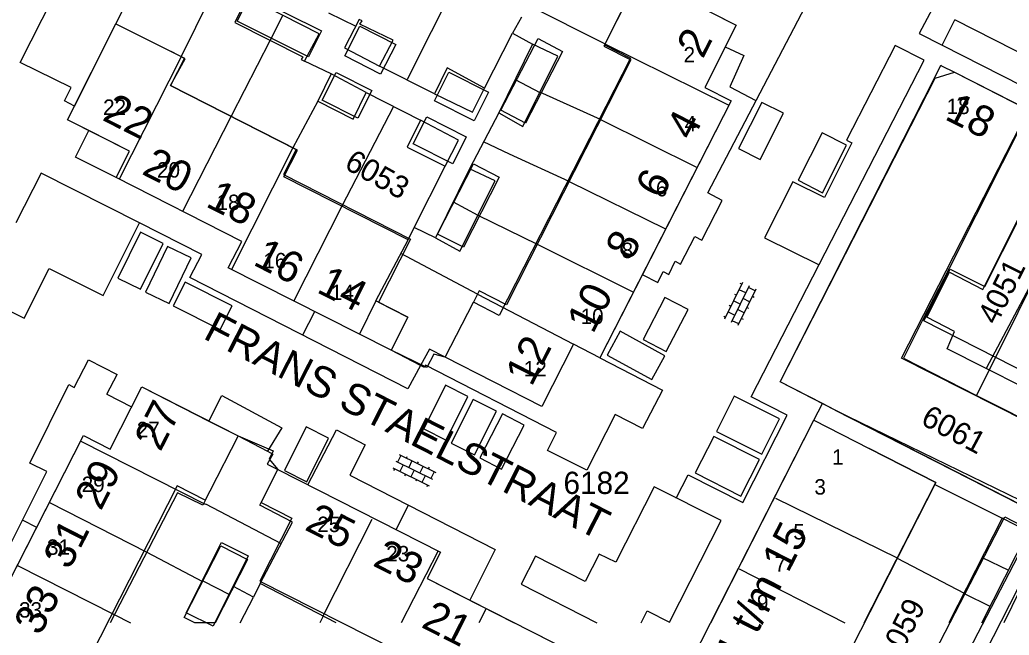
# Model space of a CAD drawing. Extents: x 148816 to 151297, y 399515 to 402500.
# Drawn here: x 150397.3 to 150477.3, y 399545.9 to 399595.6 of the extents above; entities that cross this region are included whole.
import ezdxf

# ---------------------------------------------------------------- set-up
doc = ezdxf.new("R2010")
doc.units = 0
for name, color, linetype in [('B01 Hoofdgebouw  [D] Norm', 7, 'Continuous'), ('B01 Hoofdgebouw  [T] Norm', 7, 'Continuous'), ('B01 hoofgebouw', 7, 'Continuous'), ('B02 Bijgebouw  [D] Norm', 7, 'Continuous'), ('B07 Tussenmuur  [D] Norm', 7, 'Continuous'), ('G01 perceelsgrens', 7, 'Continuous'), ('S02 Open verharding  Norm', 7, 'Continuous'), ('T04 Haag heg  [D] Gem', 7, 'Continuous'), ('V00 Kant verharding algemeen  [T] Norm', 7, 'Continuous'), ('V00 Kant verharding algemeen secundair  [T] Gem', 7, 'Continuous'), ('V00 Kant verharding algemeen secundair  [T] Norm', 7, 'Continuous'), ('Z01 perceelnummer', 7, 'Continuous'), ('Z02 huisnummer', 7, 'Continuous'), ('Z02 Huisnummer  [Tekst] Norm', 7, 'Continuous'), ('Z06 straatnaam', 7, 'Continuous')]:
    doc.layers.add(name, color=color, linetype=linetype)

msp = doc.modelspace()

# ---------------------------------------------------------------- linework, layer by layer
at = {"layer": 'B01 Hoofdgebouw  [D] Norm'}
for points in [[(150421.511, 399594.518), (150415.697, 399597.497), (150414.703, 399595.439), (150420.188, 399592.638), (150420.061, 399592.435), (150420.34, 399592.307)], [(150427.506, 399594.004), (150424.815, 399595.303), (150424.993, 399595.557), (150424.764, 399595.659), (150423.568, 399593.372), (150426.386, 399591.895)], [(150438.786, 399593.663), (150436.061, 399588.124), (150437.991, 399587.029), (150440.817, 399592.695)], [(150425.316, 399589.761), (150422.498, 399591.289), (150421.403, 399589.053), (150424.272, 399587.601)], [(150434.895, 399590.108), (150431.873, 399591.763), (150430.855, 399589.654), (150433.927, 399588.177)], [(150429.709, 399587.52), (150428.639, 399585.335), (150431.712, 399583.807), (150432.781, 399585.916)], [(150433.668, 399583.602), (150430.917, 399578.012), (150432.898, 399576.942), (150435.75, 399582.608)]]:
    msp.add_lwpolyline(points, close=True, dxfattribs=at)
for points in [[(150445.17, 399594.73), (150444.553, 399593.518), (150446.737, 399592.41), (150436.678, 399572.592), (150434.454, 399573.721), (150433.99, 399572.81)], [(150428.7, 399571.59), (150426.104, 399572.912), (150428.707, 399577.861), (150418.652, 399582.954), (150419.772, 399585.114), (150409.489, 399590.334), (150410.671, 399592.501), (150409.54, 399593.07)], [(150463.27, 399564.08), (150481.22, 399555.343), (150483.894, 399560.577), (150486.179, 399559.431), (150488.496, 399564.284), (150483.012, 399567.059), (150481.535, 399564.392), (150472.318, 399569.026), (150472.93, 399570.424), (150470.67, 399571.595), (150472.504, 399575.229), (150475.22, 399573.828), (150478.149, 399579.697), (150480.18, 399578.704), (150481.53, 399581.42)], [(150465.623, 399546.869), (150471.419, 399558.227), (150466.01, 399560.98)], [(150412.68, 399557.53), (150412.096, 399556.382), (150410.06, 399557.39), (150404.597, 399546.869)], [(150422.881, 399546.869), (150416.734, 399550.038), (150419.364, 399555.008), (150416.72, 399556.393), (150416.82, 399556.59)], [(150475.126, 399546.869), (150478.881, 399554.252), (150476.774, 399555.321), (150472.47, 399546.869)], [(150411.461, 399546.869), (150410.6, 399547.308), (150413.555, 399553.101), (150415.72, 399551.996), (150413.106, 399546.869)], [(150413.106, 399546.869), (150411.461, 399546.869)]]:
    msp.add_lwpolyline(points, dxfattribs=at)
at = {"layer": 'B01 Hoofdgebouw  [T] Norm'}
for p, q in [((150445.17, 399594.73), (150447.44, 399599.19)), ((150447.44, 399599.19), (150455.26, 399595.21)), ((150401.15, 399587.55), (150405.07, 399595.32)), ((150405.07, 399595.32), (150409.54, 399593.07)), ((150455.26, 399595.21), (150452.71, 399590.18)), ((150471.36, 399590.92), (150472.91, 399591.41)), ((150472.91, 399591.41), (150483.79, 399585.88)), ((150458.82, 399566.35), (150471.36, 399590.92)), ((150452.71, 399590.18), (150454.84, 399589.08)), ((150454.84, 399589.08), (150444.23, 399568.31)), ((150406.17, 399585.02), (150401.15, 399587.55)), ((150405.08, 399582.88), (150406.17, 399585.02)), ((150415.25, 399577.72), (150405.08, 399582.88)), ((150414.16, 399575.58), (150415.25, 399577.72)), ((150427.34, 399568.92), (150414.16, 399575.58)), ((150431.72, 399568.35), (150433.99, 399572.81)), ((150428.7, 399571.59), (150427.34, 399568.92)), ((150442.1, 399569.42), (150439.53, 399564.38)), ((150444.23, 399568.31), (150442.1, 399569.42)), ((150439.53, 399564.38), (150431.72, 399568.35)), ((150463.27, 399564.08), (150458.82, 399566.35)), ((150404.6, 399560.92), (150407.16, 399565.95)), ((150407.16, 399565.95), (150414.95, 399561.99)), ((150453.202, 399546.869), (150461.55, 399563.25)), ((150461.55, 399563.25), (150466.01, 399560.98)), ((150394.725, 399546.869), (150402.46, 399562.01)), ((150402.46, 399562.01), (150404.6, 399560.92)), ((150414.95, 399561.99), (150412.68, 399557.53)), ((150416.82, 399556.59), (150418.18, 399559.26)), ((150418.18, 399559.26), (150431.34, 399552.59)), ((150431.34, 399552.59), (150430.25, 399550.45)), ((150430.25, 399550.45), (150437.305, 399546.869))]:
    msp.add_line(p, q, dxfattribs=at)
at = {"layer": 'B01 hoofgebouw'}
for points in [[(150445.17, 399594.73), (150447.44, 399599.19), (150455.26, 399595.21), (150452.71, 399590.18), (150454.84, 399589.08), (150447.666, 399575.037), (150444.23, 399568.31), (150442.1, 399569.42), (150439.53, 399564.38), (150431.72, 399568.35), (150433.99, 399572.81)], [(150415.932, 399597.645), (150421.718, 399594.765), (150420.664, 399592.646), (150414.877, 399595.526), (150415.932, 399597.645)], [(150428.702, 399571.594), (150427.34, 399568.92), (150414.16, 399575.58), (150415.25, 399577.72), (150405.08, 399582.88), (150406.17, 399585.02), (150402.879, 399586.679), (150401.15, 399587.55), (150401.716, 399588.672), (150405.07, 399595.32), (150409.54, 399593.07)], [(150424.808, 399595.124), (150427.717, 399593.637), (150426.492, 399591.242), (150423.583, 399592.729), (150424.808, 399595.124)], [(150445.17, 399594.73), (150444.608, 399593.626), (150446.716, 399592.549), (150436.086, 399571.739), (150433.99, 399572.81)], [(150441.214, 399593.095), (150438.209, 399587.297), (150436.223, 399588.326), (150439.228, 399594.124), (150441.214, 399593.095)], [(150409.54, 399593.07), (150410.61, 399592.531), (150409.489, 399590.32), (150419.656, 399585.161), (150418.624, 399583.128), (150428.904, 399577.912), (150426.312, 399572.802), (150428.7, 399571.59)], [(150422.895, 399591.383), (150425.785, 399589.931), (150424.657, 399587.687), (150421.767, 399589.14), (150422.895, 399591.383)], [(150432.002, 399591.411), (150435.22, 399589.805), (150434.061, 399587.483), (150430.843, 399589.089), (150432.002, 399591.411)], [(150463.27, 399564.08), (150458.82, 399566.35), (150471.36, 399590.92), (150472.91, 399591.41), (150483.79, 399585.88), (150481.53, 399581.42)], [(150430.223, 399587.788), (150433.414, 399586.179), (150432.319, 399584.008), (150429.128, 399585.617), (150430.223, 399587.788)], [(150433.993, 399583.989), (150436.082, 399582.923), (150433.187, 399577.25), (150431.098, 399578.316), (150433.993, 399583.989)], [(150463.27, 399564.08), (150480.818, 399555.125), (150483.673, 399560.741), (150486.31, 399559.401), (150488.737, 399564.175), (150482.974, 399567.104), (150482.093, 399565.371), (150470.441, 399571.293), (150472.572, 399575.484), (150475.364, 399574.065), (150478.243, 399579.729), (150480.176, 399578.747), (150481.53, 399581.42)], [(150401.5, 399535.6), (150399.22, 399531.15), (150391.42, 399535.151), (150393.99, 399540.14), (150391.86, 399541.26), (150402.46, 399562.01), (150404.6, 399560.92), (150407.16, 399565.95), (150412.59, 399563.19), (150414.95, 399561.99), (150412.68, 399557.53)], [(150461.5, 399538.79), (150459.23, 399534.34), (150449.38, 399539.37), (150461.55, 399563.25), (150466.01, 399560.98)], [(150466.01, 399560.98), (150471.416, 399558.229), (150461.5, 399538.79)], [(150416.82, 399556.59), (150418.18, 399559.26), (150431.34, 399552.59), (150430.25, 399550.45), (150433.699, 399548.699), (150445.44, 399542.74), (150441.47, 399534.9), (150437.01, 399537.16)], [(150412.68, 399557.53), (150412.3, 399556.784), (150410.04, 399557.939), (150399.901, 399538.091), (150402.18, 399536.927), (150401.5, 399535.6)], [(150416.82, 399556.59), (150419.305, 399555.331), (150416.728, 399550.247), (150427.684, 399544.694), (150426.552, 399542.459), (150437.01, 399537.16)], [(150466.94, 399536.01), (150477.005, 399555.439), (150479.115, 399554.349), (150469.05, 399534.92)], [(150415.778, 399552.278), (150412.935, 399546.595), (150410.767, 399547.679), (150413.61, 399553.362), (150415.778, 399552.278)]]:
    msp.add_lwpolyline(points, dxfattribs=at)
at = {"layer": 'B02 Bijgebouw  [D] Norm'}
for p, q in [((150418.572, 399596.024), (150417.549, 399593.986)), ((150426.104, 399572.912), (150424.776, 399570.216))]:
    msp.add_line(p, q, dxfattribs=at)
for points in [[(150437.385, 399590.816), (150439.36, 399589.773)], [(150483.894, 399560.577), (150468.634, 399568.267), (150478.922, 399588.354)], [(150432.347, 399580.918), (150434.359, 399579.845)], [(150475.168, 399552.154), (150477.279, 399551.132)], [(150412.102, 399550.252), (150414.268, 399549.148)], [(150473.694, 399549.246), (150475.782, 399548.216)]]:
    msp.add_lwpolyline(points, dxfattribs=at)
at = {"layer": 'B07 Tussenmuur  [D] Norm'}
for p, q in [((150444.641, 399593.69), (150454.663, 399588.734)), ((150444.641, 399593.69), (150454.663, 399588.734)), ((150410.363, 399592.656), (150405.342, 399582.747)), ((150410.363, 399592.656), (150405.342, 399582.747)), ((150414.385, 399587.848), (150410.469, 399580.146)), ((150414.385, 399587.848), (150410.469, 399580.146)), ((150444.285, 399587.579), (150452.091, 399583.7)), ((150444.285, 399587.579), (150452.091, 399583.7)), ((150419.399, 399585.303), (150414.419, 399575.449)), ((150419.399, 399585.303), (150414.419, 399575.449)), ((150441.738, 399582.562), (150449.551, 399578.726)), ((150441.738, 399582.562), (150449.551, 399578.726)), ((150423.346, 399580.576), (150419.459, 399572.902)), ((150423.346, 399580.576), (150419.459, 399572.902)), ((150439.166, 399577.494), (150446.94, 399573.616)), ((150439.166, 399577.494), (150446.94, 399573.616)), ((150434.323, 399573.464), (150442.1, 399569.42)), ((150434.323, 399573.464), (150442.1, 399569.42)), ((150402.235, 399561.57), (150412.3, 399556.48)), ((150402.235, 399561.57), (150412.3, 399556.48)), ((150399.692, 399556.591), (150407.57, 399552.594)), ((150399.692, 399556.591), (150407.57, 399552.594)), ((150431.137, 399552.693), (150428.152, 399546.869)), ((150431.137, 399552.693), (150428.152, 399546.869)), ((150397.095, 399551.508), (150404.941, 399547.531)), ((150397.095, 399551.508), (150404.941, 399547.531)), ((150435.035, 399548.021), (150434.441, 399546.869)), ((150435.035, 399548.021), (150434.441, 399546.869))]:
    msp.add_line(p, q, dxfattribs=at)
for points in [[(150458.452, 399556.963), (150468.288, 399552.12)], [(150458.452, 399556.963), (150468.288, 399552.12)], [(150425.773, 399555.24), (150421.812, 399547.42)], [(150425.773, 399555.24), (150421.812, 399547.42)], [(150455.512, 399551.224), (150464.043, 399546.869)], [(150455.512, 399551.224), (150464.043, 399546.869)]]:
    msp.add_lwpolyline(points, dxfattribs=at)
at = {"layer": 'G01 perceelsgrens'}
for points in [[(150455.26, 399595.21), (150452.71, 399590.18), (150454.84, 399589.08), (150444.23, 399568.31), (150442.1, 399569.42), (150439.53, 399564.38), (150431.72, 399568.35), (150430.806, 399568.6), (150430.239, 399567.522), (150427.34, 399568.92), (150414.16, 399575.58), (150415.25, 399577.72), (150405.08, 399582.88), (150406.17, 399585.02), (150401.15, 399587.55), (150405.07, 399595.32), (150407.08, 399599.33)], [(150447.44, 399599.19), (150455.26, 399595.21)], [(150462.24, 399564.606), (150458.82, 399566.35), (150471.291, 399590.923), (150471.818, 399591.965), (150471.878, 399591.934)], [(150471.878, 399591.934), (150472.91, 399591.41), (150478.949, 399588.34)], [(150478.949, 399588.34), (150472.483, 399575.529), (150470.343, 399571.343), (150468.783, 399568.268), (150474.701, 399565.261)], [(150484.744, 399585.395), (150474.701, 399565.261)], [(150416.493, 399515.272), (150412.69, 399517.21), (150413.78, 399519.34), (150401.08, 399525.8), (150398.452, 399527.094), (150400.355, 399530.649), (150399.22, 399531.15), (150391.42, 399535.151), (150393.99, 399540.14), (150391.86, 399541.26), (150402.46, 399562.01), (150404.6, 399560.92), (150407.16, 399565.95), (150414.95, 399561.99), (150417.802, 399560.768), (150417.479, 399560.119), (150418.18, 399559.26), (150431.34, 399552.59), (150430.25, 399550.45), (150445.44, 399542.74)], [(150474.701, 399565.261), (150480.553, 399562.31)], [(150467.943, 399529.775), (150466.75, 399530.48), (150464.64, 399531.57), (150459.23, 399534.34), (150449.38, 399539.37), (150461.55, 399563.25), (150462.24, 399564.606)], [(150474.64, 399558.277), (150463.27, 399564.08), (150462.24, 399564.606)], [(150480.818, 399555.125), (150474.64, 399558.277)], [(150478.681, 399550.918), (150475.381, 399544.42)]]:
    msp.add_lwpolyline(points, dxfattribs=at)
at = {"layer": 'S02 Open verharding  Norm'}
for p, q in [((150455.78, 399574.397), (150454.32, 399571.438)), ((150455.713, 399574.263), (150455.579, 399574.329)), ((150456.318, 399574.132), (150454.858, 399571.172)), ((150456.856, 399573.866), (150455.396, 399570.907)), ((150456.03, 399573.549), (150455.492, 399573.814)), ((150456.79, 399573.732), (150456.251, 399573.997)), ((150455.588, 399572.652), (150455.05, 399572.917)), ((150455.271, 399573.366), (150455.136, 399573.432)), ((150456.347, 399572.835), (150455.809, 399573.1)), ((150456.568, 399573.284), (150456.703, 399573.217)), ((150454.608, 399572.02), (150455.146, 399571.755)), ((150454.829, 399572.469), (150454.694, 399572.535)), ((150455.905, 399571.938), (150455.367, 399572.204)), ((150456.126, 399572.387), (150456.261, 399572.32)), ((150454.386, 399571.572), (150454.252, 399571.638)), ((150455.463, 399571.041), (150454.925, 399571.307)), ((150455.684, 399571.49), (150455.818, 399571.423)), ((150427.728, 399559.938), (150430.692, 399558.488)), ((150428.127, 399560.411), (150427.863, 399559.873)), ((150427.992, 399560.477), (150430.956, 399559.026)), ((150428.576, 399560.192), (150428.642, 399560.326)), ((150429.025, 399559.972), (150428.761, 399559.433)), ((150427.464, 399559.4), (150430.428, 399557.949)), ((150427.599, 399559.334), (150427.533, 399559.199)), ((150428.312, 399559.653), (150428.048, 399559.114)), ((150429.21, 399559.213), (150428.946, 399558.674)), ((150429.474, 399559.752), (150429.54, 399559.887)), ((150429.923, 399559.532), (150429.659, 399558.993)), ((150430.372, 399559.312), (150430.438, 399559.447)), ((150428.497, 399558.894), (150428.431, 399558.759)), ((150429.395, 399558.454), (150429.329, 399558.32)), ((150429.844, 399558.234), (150430.108, 399558.773)), ((150430.821, 399559.092), (150430.557, 399558.553)), ((150430.293, 399558.015), (150430.227, 399557.88))]:
    msp.add_line(p, q, dxfattribs=at)
at = {"layer": 'T04 Haag heg  [D] Gem'}
for p, q in [((150410.363, 399592.656), (150413.341, 399598.706)), ((150444.641, 399593.69), (150438.443, 399596.812)), ((150417.549, 399593.986), (150414.39, 399587.846)), ((150444.285, 399587.579), (150439.373, 399589.8)), ((150427.533, 399588.63), (150423.346, 399580.576)), ((150434.363, 399579.852), (150439.166, 399577.494))]:
    msp.add_line(p, q, dxfattribs=at)
for points in [[(150432.531, 399598.555), (150428.646, 399590.825)], [(150437.874, 399595.85), (150437.161, 399594.554)], [(150421.403, 399589.053), (150419.399, 399585.303)], [(150441.738, 399582.562), (150436.921, 399584.768), (150434.817, 399585.774)], [(150484.971, 399585.277), (150481.221, 399577.712), (150481.018, 399577.839), (150475.488, 399567.432)], [(150428.707, 399577.861), (150429.191, 399578.852)], [(150434.323, 399573.464), (150428.112, 399576.73)], [(150414.95, 399561.99), (150417.336, 399560.743)], [(150412.306, 399556.492), (150418.452, 399553.285)], [(150407.57, 399552.594), (150412.075, 399550.2)], [(150468.272, 399552.088), (150473.706, 399549.269)], [(150416.734, 399550.038), (150416.199, 399548.946)], [(150404.941, 399547.531), (150406.242, 399546.869)], [(150421.836, 399547.408), (150421.563, 399546.869)]]:
    msp.add_lwpolyline(points, dxfattribs=at)
at = {"layer": 'V00 Kant verharding algemeen  [T] Norm'}
for p, q in [((150397.33, 399592.19), (150403.17, 399603.78)), ((150452.96, 399581.64), (150460.826, 399596.707)), ((150468.13, 399593.58), (150464.18, 399585.91)), ((150470.47, 399592.37), (150468.13, 399593.58)), ((150401.44, 399590.16), (150397.33, 399592.19)), ((150456.48, 399565.16), (150470.47, 399592.37)), ((150400.9, 399589.08), (150401.44, 399590.16)), ((150401.72, 399588.67), (150400.9, 399589.08)), ((150401.81, 399584.54), (150402.88, 399586.68)), ((150464.61, 399585.7), (150462.39, 399581.28)), ((150464.18, 399585.91), (150464.61, 399585.7)), ((150405.08, 399582.88), (150401.81, 399584.54)), ((150399.02, 399583.23), (150396.97, 399579.23)), ((150406.99, 399579.21), (150399.02, 399583.23)), ((150459.84, 399582.54), (150457.56, 399578.02)), ((150462.39, 399581.28), (150459.84, 399582.54)), ((150454.124, 399581.022), (150452.96, 399581.64)), ((150452.49, 399577.814), (150454.124, 399581.022)), ((150404.04, 399573.34), (150406.99, 399579.21)), ((150412.01, 399576.66), (150406.99, 399579.21)), ((150450.75, 399575.88), (150451.9, 399578.12)), ((150451.9, 399578.12), (150452.49, 399577.814)), ((150457.56, 399578.02), (150461.96, 399575.82)), ((150411.04, 399574.79), (150412.01, 399576.66)), ((150449.8, 399575.05), (150450.33, 399576.11)), ((150450.33, 399576.11), (150450.75, 399575.88)), ((150397.64, 399571.5), (150399.68, 399575.52)), ((150399.68, 399575.52), (150404.04, 399573.34)), ((150448.91, 399574.4), (150449.36, 399575.29)), ((150449.36, 399575.29), (150449.8, 399575.05)), ((150428.69, 399565.8), (150411.04, 399574.79)), ((150447.66, 399575.04), (150448.91, 399574.4)), ((150392.64, 399574.02), (150397.64, 399571.5)), ((150421.13, 399572.019), (150420.161, 399570.144)), ((150401.7, 399565.91), (150402.86, 399568.14)), ((150402.86, 399568.14), (150405.177, 399566.96)), ((150444.23, 399568.31), (150449.3, 399565.7)), ((150429.72, 399567.69), (150428.69, 399565.8)), ((150430.03, 399567.53), (150429.72, 399567.69)), ((150430.13, 399567.72), (150430.03, 399567.53)), ((150440.71, 399562.26), (150430.13, 399567.72)), ((150404.346, 399565.363), (150405.177, 399566.96)), ((150398.11, 399559.79), (150401.27, 399566.15)), ((150401.27, 399566.15), (150401.7, 399565.91)), ((150449.3, 399565.7), (150447.69, 399562.58)), ((150404.346, 399565.363), (150406.343, 399564.346)), ((150412.59, 399563.19), (150413.64, 399565.26)), ((150413.64, 399565.26), (150418.486, 399562.652)), ((150459.38, 399563.66), (150456.48, 399565.16)), ((150445.47, 399563.72), (150443.17, 399559.21)), ((150447.69, 399562.58), (150445.47, 399563.72)), ((150455.79, 399556.59), (150459.38, 399563.66)), ((150420.605, 399558.031), (150422.92, 399562.48)), ((150422.92, 399562.48), (150425.23, 399561.27)), ((150439.99, 399560.81), (150440.71, 399562.26)), ((150425.23, 399561.27), (150423.99, 399558.81)), ((150443.17, 399559.21), (150439.99, 399560.81)), ((150399.49, 399559.1), (150398.11, 399559.79)), ((150393.323, 399546.869), (150399.49, 399559.1)), ((150423.99, 399558.81), (150435.77, 399552.8)), ((150450.4, 399556.96), (150451.38, 399558.83)), ((150451.38, 399558.83), (150455.79, 399556.59)), ((150448.61, 399557.86), (150445.51, 399551.78)), ((150454.03, 399555.14), (150448.61, 399557.86)), ((150471.34, 399558.071), (150476.774, 399555.321)), ((150427.734, 399554.418), (150428.75, 399556.382)), ((150398.67, 399554.591), (150397.509, 399555.171)), ((150449.85, 399546.91), (150454.03, 399555.14)), ((150435.77, 399552.8), (150433.7, 399548.7)), ((150439.02, 399552.27), (150437.85, 399549.99)), ((150443.04, 399550.22), (150439.02, 399552.27)), ((150444.17, 399552.43), (150443.04, 399550.22)), ((150445.51, 399551.78), (150444.17, 399552.43)), ((150437.85, 399549.99), (150443.989, 399546.869)), ((150447.563, 399546.869), (150448.06, 399547.83)), ((150448.06, 399547.83), (150449.85, 399546.91))]:
    msp.add_line(p, q, dxfattribs=at)
for points in [[(150422.275, 399596.22), (150424.493, 399595.141)], [(150471.14, 399596.564), (150470.064, 399594.531), (150471.929, 399593.585), (150472.949, 399595.647)], [(150434.895, 399590.108), (150437.161, 399594.554), (150438.786, 399593.663)], [(150471.929, 399593.585), (150484.805, 399587.038), (150485.844, 399589.104)], [(150454.376, 399593.467), (150455.883, 399592.758), (150454.737, 399590.217), (150456.86, 399589.11)], [(150422.498, 399591.289), (150420.34, 399592.307)], [(150430.855, 399589.654), (150426.386, 399591.895)], [(150425.316, 399589.761), (150429.709, 399587.52)], [(150436.061, 399588.124), (150433.668, 399583.602)], [(150430.917, 399578.012), (150429.191, 399578.852), (150431.712, 399583.807)], [(150431.72, 399568.35), (150430.443, 399569.017), (150429.72, 399567.69), (150427.34, 399568.92)], [(150418.486, 399562.652), (150417.336, 399560.743), (150417.763, 399560.515), (150417.311, 399559.7), (150418.18, 399559.26)], [(150478.826, 399550.769), (150476.915, 399546.869)], [(150416.199, 399548.946), (150414.598, 399549.795)], [(150415.118, 399546.869), (150416.199, 399548.946)]]:
    msp.add_lwpolyline(points, dxfattribs=at)
at = {"layer": 'V00 Kant verharding algemeen secundair  [T] Gem'}
for points in [[(150457.327, 399588.969), (150455.442, 399585.234), (150457.197, 399584.348), (150459.082, 399588.083)], [(150462.227, 399586.499), (150460.267, 399582.662), (150462.229, 399581.66), (150464.189, 399585.497)], [(150407.062, 399578.466), (150405.228, 399574.756), (150407.072, 399573.845), (150408.905, 399577.555)], [(150409.245, 399577.32), (150407.463, 399573.61), (150409.368, 399572.695), (150411.15, 399576.405)], [(150414.473, 399572.511), (150410.665, 399574.421), (150409.707, 399572.51), (150413.515, 399570.601)], [(150449.483, 399573.191), (150447.726, 399569.786), (150449.604, 399568.817), (150451.361, 399572.222)], [(150449.478, 399568.463), (150445.873, 399570.449), (150444.816, 399568.53), (150448.421, 399566.544)], [(150431.742, 399566.089), (150429.985, 399562.558), (150431.795, 399561.657), (150433.553, 399565.188)], [(150433.976, 399564.943), (150432.194, 399561.412), (150434.081, 399560.46), (150435.863, 399563.991)], [(150458.77, 399563.37), (150455.089, 399565.204), (150453.659, 399562.335), (150457.34, 399560.501)], [(150436.338, 399563.772), (150434.504, 399560.215), (150436.261, 399559.309), (150438.095, 399562.866)], [(150420.458, 399562.709), (150418.701, 399559.178), (150420.511, 399558.277), (150422.269, 399561.808)], [(150457.141, 399560.067), (150453.459, 399561.952), (150451.946, 399558.997), (150455.628, 399557.112)]]:
    msp.add_lwpolyline(points, close=True, dxfattribs=at)
at = {"layer": 'V00 Kant verharding algemeen secundair  [T] Norm'}
msp.add_lwpolyline([(150484.148, 399589.965), (150472.949, 399595.647)], dxfattribs=at)

# ---------------------------------------------------------------- texts
at = {"layer": 'Z01 perceelnummer'}
for s, rotation, p in [('6053', 330.8277, (150423.458, 399583.67)), ('4051', 63.43495, (150476.321, 399570.89)), ('6061', 331.81961, (150470.094, 399562.985)), ('6059', 63.2034, (150468.201, 399543.446))]:
    msp.add_text(s, height=1.8, rotation=rotation, dxfattribs=at).set_placement(p)
msp.add_text('6182', height=1.8, dxfattribs=at).set_placement((150441.285, 399557.292))
at = {"layer": 'Z02 huisnummer'}
for s, rotation, p in [('2', 62.94832, (150452.557, 399592.434)), ('22', 333.25558, (150403.883, 399587.57)), ('18', 333.07637, (150472.041, 399587.643)), ('4', 62.94832, (150451.711, 399585.791)), ('20', 333.17859, (150407.08, 399583.206)), ('6', 62.94832, (150449.23, 399581.051)), ('18', 333.17859, (150412.253, 399580.587)), ('8', 62.94832, (150446.787, 399576.088)), ('16', 333.17859, (150416.078, 399575.867)), ('14', 333.17859, (150421.226, 399573.647)), ('10', 62.94832, (150443.666, 399570.171)), ('12', 62.94832, (150438.695, 399565.903)), ('27', 62.94832, (150408.67, 399560.64)), ('29', 62.94832, (150403.851, 399555.872)), ('25', 333.07637, (150420.257, 399554.441)), ('31', 62.94832, (150401.306, 399551.08)), ('1 t/m 15', 62.99935, (150455.663, 399543.385)), ('23', 333.07637, (150425.766, 399551.54)), ('33', 62.94832, (150398.937, 399545.752)), ('21', 333.07637, (150429.685, 399546.557))]:
    msp.add_text(s, height=2.5, rotation=rotation, dxfattribs=at).set_placement(p)
at = {"layer": 'Z02 Huisnummer  [Tekst] Norm'}
for s, p in [('2', (150451.001, 399592.195)), ('22', (150404.036, 399587.954)), ('18', (150472.285, 399588.025)), ('4', (150451.091, 399586.614)), ('20', (150408.399, 399582.881)), ('6', (150448.763, 399581.366)), ('18', (150413.211, 399580.255)), ('8', (150445.987, 399576.369)), ('16', (150416.997, 399575.54)), ('14', (150422.47, 399572.972)), ('10', (150442.674, 399571.037)), ('12', (150438.072, 399566.803)), ('27', (150406.757, 399561.879)), ('1', (150463.019, 399559.657)), ('29', (150402.302, 399557.447)), ('3', (150461.584, 399557.241)), ('25', (150421.367, 399554.209)), ('5', (150459.875, 399553.616)), ('31', (150399.495, 399552.369)), ('23', (150426.945, 399551.839)), ('7', (150458.371, 399551.009)), ('9', (150456.935, 399547.893)), ('33', (150397.233, 399547.291))]:
    msp.add_text(s, height=1.25, dxfattribs=at).set_placement(p)
at = {"layer": 'Z06 straatnaam'}
msp.add_text('FRANS STAELSTRAAT', height=2.5, rotation=332.94832, dxfattribs=at).set_placement((150412.042, 399569.907))

doc.saveas('drawing.dxf')
